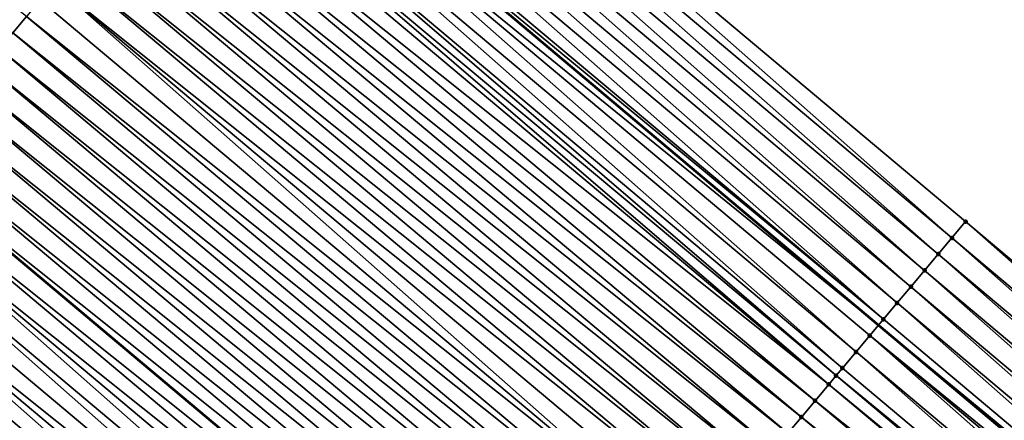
# Model space of a CAD drawing. Header units: feet. Extents: x 2007189 to 2022806, y 818621 to 837694.
# Tile 351 of 680: x 2015688 to 2015711, y 820031 to 820041. Entities that reach past the tile are written whole.
import ezdxf

# ---------------------------------------------------------------- set-up
doc = ezdxf.new("R2010")
doc.units = ezdxf.units.FT
doc.header["$MEASUREMENT"] = 0
for name, color, linetype, lineweight in [('EP_Travel Lane', 172, 'Continuous', 53), ('Road Shots', 141, 'Continuous', 100), ('Road X-Section', 40, 'Continuous', 13), ('STRIPING', 60, 'Continuous', 53)]:
    doc.layers.add(name, color=color, linetype=linetype, lineweight=lineweight)
doc.layers.add('I-77-MM17-21_SB-Surface-Border', color=7, linetype='Continuous')
doc.layers.add('I-77-MM17-21_SB-Surface-TIN', color=7, linetype='Continuous')

msp = doc.modelspace()

# ---------------------------------------------------------------- linework, layer by layer
at = {"layer": 'EP_Travel Lane'}
msp.add_polyline3d([(2015616.741094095, 820110.8309482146, 255.9642285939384), (2015632.038367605, 820097.9493019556, 256.2039738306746), (2015647.323448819, 820085.0801793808, 256.4357405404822), (2015662.625467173, 820072.2042372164, 256.6787347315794), (2015677.927200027, 820059.3285352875, 256.955127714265), (2015693.229016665, 820046.4527628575, 257.2217161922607), (2015708.530959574, 820033.5768841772, 257.4735372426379), (2015723.832899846, 820020.7010077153, 257.7256667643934), (2015739.134900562, 820007.8250803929, 257.9707285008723), (2015754.437269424, 819994.9488432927, 258.1727230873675), (2015769.739426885, 819982.0727840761, 258.3994499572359), (2015785.041418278, 819969.1968645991, 258.6456022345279), (2015800.343797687, 819956.3280257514, 258.8786010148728), (2015815.66086029, 819943.4708387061, 259.1643164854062)], dxfattribs=at)
at = {"layer": 'I-77-MM17-21_SB-Surface-Border', "color": 3, "linetype": 'Continuous', "lineweight": -3}
msp.add_polyline3d([(2015618.094874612, 820112.4372928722, 255.884433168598), (2015632.747671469, 820098.7910225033, 256.1675215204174), (2015648.677806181, 820086.6915968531, 256.3757903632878), (2015664.313272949, 820074.2118251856, 256.5713757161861), (2015679.626488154, 820061.3497516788, 256.8453437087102), (2015695.261391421, 820048.8704533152, 257.1067912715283), (2015710.57488318, 820036.0081475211, 257.3484328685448), (2015725.888384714, 820023.1458335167, 257.5889319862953), (2015741.523438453, 820010.666408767, 257.8327977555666), (2015756.515478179, 819997.4211295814, 258.0593628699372), (2015771.507195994, 819984.1761207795, 258.3235594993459), (2015786.820838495, 819971.3136883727, 258.5475850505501), (2015801.80948432, 819958.0731653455, 258.8288225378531), (2015816.483349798, 819944.4502775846, 259.1431098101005)], dxfattribs=at)
at = {"layer": 'I-77-MM17-21_SB-Surface-TIN', "color": 128, "linetype": 'Continuous', "lineweight": -3}
for points in [[(2015688.185727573, 820040.4481625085, 257.2099013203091), (2015688.507292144, 820040.8310413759, 257.2118197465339), (2015672.872242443, 820053.3104627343, 256.9674857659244)], [(2015710.253151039, 820035.625409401, 257.3661000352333), (2015695.261391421, 820048.8704533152, 257.1067912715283), (2015694.939634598, 820048.4877359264, 257.1273432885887)], [(2015710.253151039, 820035.625409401, 257.3661000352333), (2015710.57488318, 820036.0081475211, 257.3484328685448), (2015695.261391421, 820048.8704533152, 257.1067912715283)], [(2015709.9314248, 820035.2426663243, 257.3830774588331), (2015694.939634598, 820048.4877359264, 257.1273432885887), (2015694.617894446, 820048.1050045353, 257.1459468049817)], [(2015709.9314248, 820035.2426663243, 257.3830774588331), (2015710.253151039, 820035.625409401, 257.3661000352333), (2015694.939634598, 820048.4877359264, 257.1273432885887)], [(2015709.609722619, 820034.8599030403, 257.3972429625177), (2015694.617894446, 820048.1050045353, 257.1459468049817), (2015694.296187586, 820047.722245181, 257.1606591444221)], [(2015709.609722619, 820034.8599030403, 257.3972429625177), (2015709.9314248, 820035.2426663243, 257.3830774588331), (2015694.617894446, 820048.1050045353, 257.1459468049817)], [(2015709.28795003, 820034.4771988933, 257.41963763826), (2015694.296187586, 820047.722245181, 257.1606591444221), (2015693.97441451, 820047.3395414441, 257.1831108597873)], [(2015709.28795003, 820034.4771988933, 257.41963763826), (2015709.609722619, 820034.8599030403, 257.3972429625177), (2015694.296187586, 820047.722245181, 257.1606591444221)], [(2015708.966097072, 820034.0945622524, 257.45142606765), (2015693.97441451, 820047.3395414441, 257.1831108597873), (2015693.652605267, 820046.9568680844, 257.2097897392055)], [(2015708.966097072, 820034.0945622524, 257.45142606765), (2015709.28795003, 820034.4771988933, 257.41963763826), (2015693.97441451, 820047.3395414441, 257.1831108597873)], [(2015708.644361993, 820033.7118265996, 257.4694365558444), (2015693.652605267, 820046.9568680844, 257.2097897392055), (2015693.330916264, 820046.5740937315, 257.2224149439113)], [(2015708.644361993, 820033.7118265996, 257.4694365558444), (2015708.966097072, 820034.0945622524, 257.45142606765), (2015693.652605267, 820046.9568680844, 257.2097897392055)], [(2015693.009354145, 820046.1912128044, 257.2202099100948), (2015708.530959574, 820033.5768841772, 257.4735372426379), (2015693.229016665, 820046.4527628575, 257.2217161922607)], [(2015708.644361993, 820033.7118265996, 257.4694365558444), (2015693.330916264, 820046.5740937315, 257.2224149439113), (2015693.229016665, 820046.4527628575, 257.2217161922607)], [(2015708.644361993, 820033.7118265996, 257.4694365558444), (2015693.229016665, 820046.4527628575, 257.2217161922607), (2015708.530959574, 820033.5768841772, 257.4735372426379)], [(2015708.001073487, 820032.9462027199, 257.4842262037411), (2015693.009354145, 820046.1912128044, 257.2202099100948), (2015692.687748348, 820045.808368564, 257.2231099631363)], [(2015708.322681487, 820033.3290451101, 257.4810686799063), (2015708.530959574, 820033.5768841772, 257.4735372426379), (2015693.009354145, 820046.1912128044, 257.2202099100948)], [(2015708.001073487, 820032.9462027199, 257.4842262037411), (2015708.322681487, 820033.3290451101, 257.4810686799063), (2015693.009354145, 820046.1912128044, 257.2202099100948)], [(2015707.679472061, 820032.5633548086, 257.4866154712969), (2015692.687748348, 820045.808368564, 257.2231099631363), (2015692.366112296, 820045.4255497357, 257.2295462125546)], [(2015707.679472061, 820032.5633548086, 257.4866154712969), (2015708.001073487, 820032.9462027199, 257.4842262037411), (2015692.687748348, 820045.808368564, 257.2231099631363)], [(2015707.531610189, 820032.3873166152, 257.4867250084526), (2015692.366112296, 820045.4255497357, 257.2295462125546), (2015692.191669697, 820045.2178798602, 257.2304943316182)], [(2015707.531610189, 820032.3873166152, 257.4867250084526), (2015707.679472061, 820032.5633548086, 257.4866154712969), (2015692.366112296, 820045.4255497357, 257.2295462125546)], [(2015707.357895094, 820032.1804863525, 257.4861457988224), (2015692.044527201, 820045.0426881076, 257.2300267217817), (2015691.722973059, 820044.65980048, 257.2268892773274)], [(2015707.357895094, 820032.1804863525, 257.4861457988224), (2015692.191669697, 820045.2178798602, 257.2304943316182), (2015692.044527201, 820045.0426881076, 257.2300267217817)], [(2015707.357895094, 820032.1804863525, 257.4861457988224), (2015707.531610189, 820032.3873166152, 257.4867250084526), (2015692.191669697, 820045.2178798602, 257.2304943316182)], [(2015707.036332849, 820031.7976055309, 257.4839554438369), (2015691.722973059, 820044.65980048, 257.2268892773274), (2015691.401437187, 820044.2768975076, 257.2216165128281)], [(2015707.036332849, 820031.7976055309, 257.4839554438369), (2015707.357895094, 820032.1804863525, 257.4861457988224), (2015691.722973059, 820044.65980048, 257.2268892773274)], [(2015706.714774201, 820031.414721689, 257.4813447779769), (2015691.401437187, 820044.2768975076, 257.2216165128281), (2015691.079880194, 820043.8940122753, 257.2188123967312)], [(2015706.714774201, 820031.414721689, 257.4813447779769), (2015707.036332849, 820031.7976055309, 257.4839554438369), (2015691.401437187, 820044.2768975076, 257.2216165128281)], [(2015706.393214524, 820031.0318387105, 257.4788542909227), (2015691.079880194, 820043.8940122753, 257.2188123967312), (2015690.758303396, 820043.5111436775, 257.2183230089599)], [(2015706.393214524, 820031.0318387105, 257.4788542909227), (2015706.714774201, 820031.414721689, 257.4813447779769), (2015691.079880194, 820043.8940122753, 257.2188123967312)], [(2015706.071649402, 820030.6489603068, 257.4770003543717), (2015690.758303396, 820043.5111436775, 257.2183230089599), (2015690.436722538, 820043.1282784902, 257.2183082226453)], [(2015706.071649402, 820030.6489603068, 257.4770003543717), (2015706.393214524, 820031.0318387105, 257.4788542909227), (2015690.758303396, 820043.5111436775, 257.2183230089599)], [(2015705.750098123, 820030.2660702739, 257.4735282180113), (2015690.436722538, 820043.1282784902, 257.2183082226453), (2015690.115140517, 820042.7454142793, 257.2184293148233)], [(2015705.750098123, 820030.2660702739, 257.4735282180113), (2015706.071649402, 820030.6489603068, 257.4770003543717), (2015690.436722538, 820043.1282784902, 257.2183082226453)], [(2015705.428536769, 820029.8831887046, 257.4712337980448), (2015690.115140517, 820042.7454142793, 257.2184293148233), (2015689.793565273, 820042.362544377, 257.2177584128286)], [(2015705.428536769, 820029.8831887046, 257.4712337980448), (2015705.750098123, 820030.2660702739, 257.4735282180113), (2015690.115140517, 820042.7454142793, 257.2184293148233)], [(2015705.106976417, 820029.5003062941, 257.4688223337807), (2015689.793565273, 820042.362544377, 257.2177584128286), (2015689.472027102, 820041.979643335, 257.2127542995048)], [(2015705.106976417, 820029.5003062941, 257.4688223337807), (2015705.428536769, 820029.8831887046, 257.4712337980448), (2015689.793565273, 820042.362544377, 257.2177584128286)], [(2015704.785435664, 820029.1174074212, 257.4641200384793), (2015689.472027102, 820041.979643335, 257.2127542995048), (2015689.150453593, 820041.5967719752, 257.2118805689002)], [(2015704.785435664, 820029.1174074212, 257.4641200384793), (2015705.106976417, 820029.5003062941, 257.4688223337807), (2015689.472027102, 820041.979643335, 257.2127542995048)], [(2015704.142305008, 820028.3516509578, 257.4604601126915), (2015689.150453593, 820041.5967719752, 257.2118805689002), (2015688.828863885, 820041.2139142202, 257.21290003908)], [(2015704.142305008, 820028.3516509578, 257.4604601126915), (2015704.463882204, 820028.7345192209, 257.4609029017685), (2015689.150453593, 820041.5967719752, 257.2118805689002)], [(2015704.463882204, 820028.7345192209, 257.4609029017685), (2015704.785435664, 820029.1174074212, 257.4641200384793), (2015689.150453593, 820041.5967719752, 257.2118805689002)], [(2015704.142305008, 820028.3516509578, 257.4604601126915), (2015688.828863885, 820041.2139142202, 257.21290003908), (2015688.507292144, 820040.8310413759, 257.2118197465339)], [(2015703.820733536, 820027.9687778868, 257.4593482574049), (2015688.507292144, 820040.8310413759, 257.2118197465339), (2015688.185727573, 820040.4481625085, 257.2099013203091)], [(2015703.820733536, 820027.9687778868, 257.4593482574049), (2015704.142305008, 820028.3516509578, 257.4604601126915), (2015688.507292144, 820040.8310413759, 257.2118197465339)], [(2015703.499179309, 820027.5858903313, 257.4562208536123), (2015688.185727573, 820040.4481625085, 257.2099013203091), (2015687.864172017, 820040.0652760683, 257.2069290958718)], [(2015703.499179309, 820027.5858903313, 257.4562208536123), (2015703.820733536, 820027.9687778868, 257.4593482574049), (2015688.185727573, 820040.4481625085, 257.2099013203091)], [(2015703.177619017, 820027.20300787, 257.4538023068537), (2015687.864172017, 820040.0652760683, 257.2069290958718), (2015687.542610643, 820039.6823945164, 257.2046370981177)], [(2015703.177619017, 820027.20300787, 257.4538023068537), (2015703.499179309, 820027.5858903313, 257.4562208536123), (2015687.864172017, 820040.0652760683, 257.2069290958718)], [(2015702.856042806, 820026.8201387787, 257.4532442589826), (2015687.542610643, 820039.6823945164, 257.2046370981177), (2015687.22104968, 820039.299512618, 257.2022969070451)], [(2015702.856042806, 820026.8201387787, 257.4532442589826), (2015703.177619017, 820027.20300787, 257.4538023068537), (2015687.542610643, 820039.6823945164, 257.2046370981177)], [(2015702.534460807, 820026.4372745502, 257.4533629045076), (2015687.22104968, 820039.299512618, 257.2022969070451), (2015686.899477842, 820038.9166398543, 257.2012278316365)], [(2015702.534460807, 820026.4372745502, 257.4533629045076), (2015702.856042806, 820026.8201387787, 257.4532442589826), (2015687.22104968, 820039.299512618, 257.2022969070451)], [(2015702.212892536, 820026.0543987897, 257.4518768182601), (2015686.899477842, 820038.9166398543, 257.2012278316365), (2015686.577891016, 820038.5337796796, 257.2019105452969)], [(2015702.212892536, 820026.0543987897, 257.4518768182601), (2015702.534460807, 820026.4372745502, 257.4533629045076), (2015686.899477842, 820038.9166398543, 257.2012278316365)], [(2015701.891325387, 820025.6715220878, 257.4502597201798), (2015686.577891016, 820038.5337796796, 257.2019105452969), (2015686.256316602, 820038.1509090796, 257.2011425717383)], [(2015701.891325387, 820025.6715220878, 257.4502597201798), (2015702.212892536, 820026.0543987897, 257.4518768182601), (2015686.577891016, 820038.5337796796, 257.2019105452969)], [(2015701.569768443, 820025.2886368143, 257.4474498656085), (2015686.256316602, 820038.1509090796, 257.2011425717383), (2015685.934753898, 820037.7680286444, 257.1990059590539)], [(2015701.569768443, 820025.2886368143, 257.4474498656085), (2015701.891325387, 820025.6715220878, 257.4502597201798), (2015686.256316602, 820038.1509090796, 257.2011425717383)], [(2015701.248210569, 820024.9057523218, 257.4447486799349), (2015685.934753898, 820037.7680286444, 257.1990059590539), (2015685.613210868, 820037.3851314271, 257.1945549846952)], [(2015701.248210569, 820024.9057523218, 257.4447486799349), (2015701.569768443, 820025.2886368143, 257.4474498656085), (2015685.934753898, 820037.7680286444, 257.1990059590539)], [(2015685.291710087, 820037.0021992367, 257.1851955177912), (2015700.926726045, 820024.5228059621, 257.4334594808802), (2015685.613210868, 820037.3851314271, 257.1945549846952)], [(2015701.248210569, 820024.9057523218, 257.4447486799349), (2015685.613210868, 820037.3851314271, 257.1945549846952), (2015700.926726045, 820024.5228059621, 257.4334594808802)], [(2015700.605205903, 820024.1398900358, 257.4263630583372), (2015685.291710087, 820037.0021992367, 257.1851955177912), (2015684.970130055, 820036.6193333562, 257.1850842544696)], [(2015700.605205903, 820024.1398900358, 257.4263630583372), (2015700.926726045, 820024.5228059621, 257.4334594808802), (2015685.291710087, 820037.0021992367, 257.1851955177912)], [(2015699.962027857, 820023.3741733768, 257.4282420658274), (2015684.970130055, 820036.6193333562, 257.1850842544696), (2015684.64852017, 820036.2364925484, 257.1884619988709)], [(2015699.962027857, 820023.3741733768, 257.4282420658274), (2015700.283628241, 820023.7570221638, 257.425974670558), (2015684.970130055, 820036.6193333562, 257.1850842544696)], [(2015700.283628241, 820023.7570221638, 257.425974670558), (2015700.605205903, 820024.1398900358, 257.4263630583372), (2015684.970130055, 820036.6193333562, 257.1850842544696)], [(2015699.640449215, 820022.9913063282, 257.4279682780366), (2015684.64852017, 820036.2364925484, 257.1884619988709), (2015684.326933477, 820035.8536322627, 257.1891292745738)], [(2015699.640449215, 820022.9913063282, 257.4279682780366), (2015699.962027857, 820023.3741733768, 257.4282420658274), (2015684.64852017, 820036.2364925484, 257.1884619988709)], [(2015725.566631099, 820022.7631134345, 257.6091092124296), (2015710.57488318, 820036.0081475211, 257.3484328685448), (2015710.253151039, 820035.625409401, 257.3661000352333)], [(2015725.566631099, 820022.7631134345, 257.6091092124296), (2015725.888384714, 820023.1458335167, 257.5889319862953), (2015710.57488318, 820036.0081475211, 257.3484328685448)], [(2015699.640449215, 820022.9913063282, 257.4279682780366), (2015684.326933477, 820035.8536322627, 257.1891292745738), (2015684.005349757, 820035.4707694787, 257.1894489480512)], [(2015725.244922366, 820022.3803556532, 257.6240404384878), (2015710.253151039, 820035.625409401, 257.3661000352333), (2015709.9314248, 820035.2426663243, 257.3830774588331)], [(2015725.244922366, 820022.3803556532, 257.6240404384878), (2015725.566631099, 820022.7631134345, 257.6091092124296), (2015710.253151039, 820035.625409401, 257.3661000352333)], [(2015698.997311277, 820022.2255559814, 257.4251594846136), (2015684.005349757, 820035.4707694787, 257.1894489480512), (2015683.683759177, 820035.0879124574, 257.190570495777)], [(2015698.997311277, 820022.2255559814, 257.4251594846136), (2015699.318884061, 820022.60842795, 257.4261179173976), (2015684.005349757, 820035.4707694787, 257.1894489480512)], [(2015699.318884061, 820022.60842795, 257.4261179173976), (2015699.640449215, 820022.9913063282, 257.4279682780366), (2015684.005349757, 820035.4707694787, 257.1894489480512)], [(2015698.675739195, 820021.842683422, 257.4241188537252), (2015683.683759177, 820035.0879124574, 257.190570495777), (2015683.362162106, 820034.7050608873, 257.1924505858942)], [(2015698.675739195, 820021.842683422, 257.4241188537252), (2015698.997311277, 820022.2255559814, 257.4251594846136), (2015683.683759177, 820035.0879124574, 257.190570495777)], [(2015724.923166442, 820021.9976375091, 257.6444873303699), (2015709.9314248, 820035.2426663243, 257.3830774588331), (2015709.609722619, 820034.8599030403, 257.3972429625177)], [(2015724.923166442, 820021.9976375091, 257.6444873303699), (2015725.244922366, 820022.3803556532, 257.6240404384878), (2015709.9314248, 820035.2426663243, 257.3830774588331)], [(2015724.601401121, 820021.614927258, 257.6660325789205), (2015709.609722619, 820034.8599030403, 257.3972429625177), (2015709.28795003, 820034.4771988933, 257.41963763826)], [(2015724.601401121, 820021.614927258, 257.6660325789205), (2015724.923166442, 820021.9976375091, 257.6444873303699), (2015709.609722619, 820034.8599030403, 257.3972429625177)], [(2015698.354151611, 820021.4598238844, 257.4248902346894), (2015683.362162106, 820034.7050608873, 257.1924505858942), (2015683.040569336, 820034.3222057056, 257.1938281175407)], [(2015698.354151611, 820021.4598238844, 257.4248902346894), (2015698.675739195, 820021.842683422, 257.4241188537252), (2015683.362162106, 820034.7050608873, 257.1924505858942)], [(2015724.279530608, 820021.232305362, 257.699872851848), (2015709.28795003, 820034.4771988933, 257.41963763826), (2015708.966097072, 820034.0945622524, 257.45142606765)], [(2015724.279530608, 820021.232305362, 257.699872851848), (2015724.601401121, 820021.614927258, 257.6660325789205), (2015709.28795003, 820034.4771988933, 257.41963763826)], [(2015698.354151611, 820021.4598238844, 257.4248902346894), (2015683.040569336, 820034.3222057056, 257.1938281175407), (2015682.718990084, 820033.9393391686, 257.1936255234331)], [(2015697.71099787, 820020.6940868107, 257.4239284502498), (2015682.718990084, 820033.9393391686, 257.1936255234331), (2015682.397399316, 820033.5564823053, 257.1947690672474)], [(2015697.71099787, 820020.6940868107, 257.4239284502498), (2015698.032574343, 820021.076955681, 257.4244557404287), (2015682.718990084, 820033.9393391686, 257.1936255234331)], [(2015698.032574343, 820021.076955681, 257.4244557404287), (2015698.354151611, 820021.4598238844, 257.4248902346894), (2015682.718990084, 820033.9393391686, 257.1936255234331)], [(2015723.95778847, 820020.8495756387, 257.7187084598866), (2015708.966097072, 820034.0945622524, 257.45142606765), (2015708.644361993, 820033.7118265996, 257.4694365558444)], [(2015723.95778847, 820020.8495756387, 257.7187084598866), (2015724.279530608, 820021.232305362, 257.699872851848), (2015708.966097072, 820034.0945622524, 257.45142606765)], [(2015723.95778847, 820020.8495756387, 257.7187084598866), (2015708.644361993, 820033.7118265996, 257.4694365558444), (2015708.530959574, 820033.5768841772, 257.4735372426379)], [(2015697.38941929, 820020.3112197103, 257.4236474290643), (2015682.397399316, 820033.5564823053, 257.1947690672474), (2015682.075803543, 820033.1736296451, 257.1964974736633)], [(2015697.38941929, 820020.3112197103, 257.4236474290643), (2015697.71099787, 820020.6940868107, 257.4239284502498), (2015682.397399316, 820033.5564823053, 257.1947690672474)], [(2015708.322681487, 820033.3290451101, 257.4810686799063), (2015723.832899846, 820020.7010077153, 257.7256667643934), (2015708.530959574, 820033.5768841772, 257.4735372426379)], [(2015723.95778847, 820020.8495756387, 257.7187084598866), (2015708.530959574, 820033.5768841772, 257.4735372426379), (2015723.832899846, 820020.7010077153, 257.7256667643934)], [(2015723.314450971, 820020.0839929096, 257.7392244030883), (2015708.322681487, 820033.3290451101, 257.4810686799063), (2015708.001073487, 820032.9462027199, 257.4842262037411)], [(2015723.636054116, 820020.4668393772, 257.7366342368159), (2015723.832899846, 820020.7010077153, 257.7256667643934), (2015708.322681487, 820033.3290451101, 257.4810686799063)], [(2015723.314450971, 820020.0839929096, 257.7392244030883), (2015723.636054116, 820020.4668393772, 257.7366342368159), (2015708.322681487, 820033.3290451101, 257.4810686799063)], [(2015697.38941929, 820020.3112197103, 257.4236474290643), (2015682.075803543, 820033.1736296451, 257.1964974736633), (2015681.754216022, 820032.7907700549, 257.1972615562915)], [(2015696.746259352, 820019.5454878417, 257.4234099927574), (2015681.754216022, 820032.7907700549, 257.1972615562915), (2015681.4326297, 820032.4079094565, 257.1978853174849)], [(2015696.746259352, 820019.5454878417, 257.4234099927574), (2015697.067845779, 820019.9283483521, 257.4227739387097), (2015681.754216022, 820032.7907700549, 257.1972615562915)], [(2015697.067845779, 820019.9283483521, 257.4227739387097), (2015697.38941929, 820020.3112197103, 257.4236474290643), (2015681.754216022, 820032.7907700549, 257.1972615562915)], [(2015722.992830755, 820019.70116078, 257.7438097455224), (2015708.001073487, 820032.9462027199, 257.4842262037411), (2015707.679472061, 820032.5633548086, 257.4866154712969)], [(2015722.992830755, 820019.70116078, 257.7438097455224), (2015723.314450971, 820020.0839929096, 257.7392244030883), (2015708.001073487, 820032.9462027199, 257.4842262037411)], [(2015722.992830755, 820019.70116078, 257.7438097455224), (2015707.679472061, 820032.5633548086, 257.4866154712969), (2015707.531610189, 820032.3873166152, 257.4867250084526)], [(2015696.746259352, 820019.5454878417, 257.4234099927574), (2015681.4326297, 820032.4079094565, 257.1978853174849), (2015681.111054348, 820032.0250396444, 257.1972269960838)], [(2015722.806949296, 820019.4798713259, 257.7447117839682), (2015707.531610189, 820032.3873166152, 257.4867250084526), (2015707.357895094, 820032.1804863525, 257.4861457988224)], [(2015722.806949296, 820019.4798713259, 257.7447117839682), (2015722.992830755, 820019.70116078, 257.7438097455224), (2015707.531610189, 820032.3873166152, 257.4867250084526)], [(2015722.671244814, 820019.3182998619, 257.7443890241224), (2015707.357895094, 820032.1804863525, 257.4861457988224), (2015707.036332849, 820031.7976055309, 257.4839554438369)], [(2015722.671244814, 820019.3182998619, 257.7443890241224), (2015722.806949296, 820019.4798713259, 257.7447117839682), (2015707.357895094, 820032.1804863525, 257.4861457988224)], [(2015696.424697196, 820019.1626069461, 257.4212093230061), (2015681.111054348, 820032.0250396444, 257.1972269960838), (2015680.789472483, 820031.6421753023, 257.1973298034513)], [(2015696.424697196, 820019.1626069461, 257.4212093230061), (2015696.746259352, 820019.5454878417, 257.4234099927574), (2015681.111054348, 820032.0250396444, 257.1972269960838)], [(2015696.10312447, 820018.7797349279, 257.4202439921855), (2015680.789472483, 820031.6421753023, 257.1973298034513), (2015680.467894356, 820031.2593078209, 257.1969957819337)], [(2015696.10312447, 820018.7797349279, 257.4202439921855), (2015696.424697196, 820019.1626069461, 257.4212093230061), (2015680.789472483, 820031.6421753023, 257.1973298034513)], [(2015722.349683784, 820018.9354180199, 257.7420566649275), (2015707.036332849, 820031.7976055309, 257.4839554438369), (2015706.714774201, 820031.414721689, 257.4813447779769)], [(2015722.349683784, 820018.9354180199, 257.7420566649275), (2015722.671244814, 820019.3182998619, 257.7443890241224), (2015707.036332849, 820031.7976055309, 257.4839554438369)], [(2015722.028131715, 820018.5525286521, 257.738677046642), (2015706.714774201, 820031.414721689, 257.4813447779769), (2015706.393214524, 820031.0318387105, 257.4788542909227)], [(2015722.028131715, 820018.5525286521, 257.738677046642), (2015722.349683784, 820018.9354180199, 257.7420566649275), (2015706.714774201, 820031.414721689, 257.4813447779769)]]:
    msp.add_3dface(points, dxfattribs=at)
at = {"layer": 'Road Shots', "lineweight": 100}
for p in [(2015710.57488318, 820036.0081475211, 257.3484328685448), (2015710.253151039, 820035.625409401, 257.3661000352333), (2015709.9314248, 820035.2426663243, 257.3830774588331), (2015709.609722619, 820034.8599030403, 257.3972429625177), (2015709.28795003, 820034.4771988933, 257.41963763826), (2015708.966097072, 820034.0945622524, 257.45142606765), (2015708.644361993, 820033.7118265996, 257.4694365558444), (2015708.322681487, 820033.3290451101, 257.4810686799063), (2015708.001073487, 820032.9462027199, 257.4842262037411), (2015707.679472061, 820032.5633548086, 257.4866154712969), (2015707.531610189, 820032.3873166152, 257.4867250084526), (2015707.357895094, 820032.1804863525, 257.4861457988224), (2015707.036332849, 820031.7976055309, 257.4839554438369), (2015706.714774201, 820031.414721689, 257.4813447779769)]:
    msp.add_point(p, dxfattribs=at)
at = {"layer": 'Road X-Section', "extrusion": (0.7656823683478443, -0.6431218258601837, 0.01117264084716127), "elevation": 1015993.867311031, "flags": 128}
msp.add_lwpolyline([(1924354.688502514, -11094.92029054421), (1924354.188502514, -11094.8997372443), (1924353.688502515, -11094.88113256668), (1924353.188502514, -11094.8664193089), (1924352.688502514, -11094.8439661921), (1924352.188502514, -11094.81728564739), (1924351.688502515, -11094.80465965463), (1924351.188502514, -11094.80686482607), (1924350.688502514, -11094.80396459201), (1924350.188502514, -11094.79752794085), (1924349.917288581, -11094.7965797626), (1924349.688502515, -11094.79704740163), (1924349.188502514, -11094.80018504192), (1924348.688502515, -11094.80545813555), (1924348.188502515, -11094.80826242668), (1924347.688502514, -11094.80875184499), (1924347.188502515, -11094.80876663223), (1924346.688502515, -11094.80864553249), (1924346.188502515, -11094.80931647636), (1924345.688502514, -11094.81432090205), (1924345.188502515, -11094.81519468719), (1924344.688502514, -11094.81417515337), (1924344.188502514, -11094.81525551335), (1924343.688502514, -11094.81717405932), (1924343.188502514, -11094.82014646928), (1924342.688502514, -11094.8224386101), (1924342.188502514, -11094.82477894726), (1924341.688502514, -11094.8258480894), (1924341.188502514, -11094.82516533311), (1924340.688502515, -11094.82593335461), (1924340.188502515, -11094.82807010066), (1924339.688502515, -11094.83252134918), (1924339.188502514, -11094.84188140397), (1924338.688502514, -11094.84199267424), (1924338.188502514, -11094.838614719), (1924337.688502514, -11094.83794740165), (1924337.188502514, -11094.83762770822), (1924336.688502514, -11094.83650609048), (1924336.188502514, -11094.83462588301), (1924335.688502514, -11094.83324826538), (1924335.188502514, -11094.83345087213), (1924334.688502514, -11094.83230725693), (1924334.188502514, -11094.83057874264), (1924333.688502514, -11094.82981461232), (1924333.188502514, -11094.82919081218), (1924332.688502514, -11094.82984917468), (1924332.188502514, -11094.82974636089), (1924331.688502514, -11094.83008040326), (1924331.188502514, -11094.83081731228), (1924330.688502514, -11094.83208420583), (1924330.188502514, -11094.83339415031), (1924329.688502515, -11094.83359326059), (1924329.188502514, -11094.83425490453), (1924328.688502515, -11094.83504135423), (1924328.365764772, -11094.83564051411), (1924328.188502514, -11094.83640436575), (1924327.688502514, -11094.84195705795), (1924327.188502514, -11094.84808326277), (1924326.688502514, -11094.85345464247), (1924326.655002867, -11094.85447774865), (1924326.188502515, -11094.8734383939), (1924325.688502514, -11094.89748996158), (1924325.188502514, -11094.92153996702), (1924324.688502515, -11094.94494147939), (1924324.188502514, -11094.96821337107), (1924323.688502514, -11094.99048910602), (1924323.188502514, -11095.01063338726), (1924322.688502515, -11095.03041225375), (1924322.352526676, -11095.04390129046)], dxfattribs=at)
at = {"layer": 'Road X-Section', "extrusion": (0.7656823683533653, -0.6431218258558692, 0.0111726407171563), "elevation": 1016013.867325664, "flags": 128}
msp.add_lwpolyline([(1924354.688495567, -11094.90196868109), (1924354.188495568, -11094.88430041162), (1924353.688495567, -11094.8673219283), (1924353.188495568, -11094.8531555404), (1924352.688495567, -11094.83075946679), (1924352.188495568, -11094.79896905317), (1924351.688495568, -11094.78095744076), (1924351.188495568, -11094.76932459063), (1924350.688495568, -11094.7661668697), (1924350.188495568, -11094.76377745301), (1924349.95859868, -11094.76366790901), (1924349.688495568, -11094.7642471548), (1924349.188495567, -11094.7664376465), (1924348.688495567, -11094.76904847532), (1924348.188495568, -11094.77153911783), (1924347.688495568, -11094.77339317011), (1924347.188495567, -11094.7768655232), (1924346.688495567, -11094.77916008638), (1924346.188495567, -11094.78157170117), (1924345.688495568, -11094.78627428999), (1924345.188495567, -11094.78949162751), (1924344.688495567, -11094.78993444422), (1924344.188495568, -11094.79104636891), (1924343.688495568, -11094.79417396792), (1924343.188495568, -11094.79659266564), (1924342.688495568, -11094.79715074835), (1924342.188495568, -11094.79703209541), (1924341.688495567, -11094.79851827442), (1924341.188495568, -11094.80013547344), (1924340.688495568, -11094.80294550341), (1924340.188495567, -11094.80564685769), (1924339.688495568, -11094.81693675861), (1924339.188495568, -11094.82403362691), (1924338.688495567, -11094.82442203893), (1924338.188495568, -11094.82215450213), (1924337.688495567, -11094.82242830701), (1924337.188495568, -11094.82427878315), (1924336.688495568, -11094.82523727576), (1924336.188495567, -11094.8262779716), (1924335.688495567, -11094.82550654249), (1924335.188495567, -11094.82594106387), (1924334.688495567, -11094.82646838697), (1924334.188495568, -11094.82674942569), (1924333.688495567, -11094.82762297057), (1924333.188495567, -11094.82698687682), (1924332.688495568, -11094.82918768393), (1924332.188495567, -11094.83015307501), (1924331.688495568, -11094.83142101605), (1924331.188495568, -11094.83419426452), (1924330.688495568, -11094.8368555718), (1924330.188495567, -11094.83944125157), (1924329.688495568, -11094.84174328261), (1924329.188495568, -11094.84278351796), (1924328.801932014, -11094.84294012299), (1924328.688495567, -11094.84354635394), (1924328.188495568, -11094.84621967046), (1924327.688495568, -11094.85181861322), (1924327.188495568, -11094.86244108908), (1924326.688495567, -11094.86385148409), (1924326.234789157, -11094.87786362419), (1924326.188495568, -11094.87964695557), (1924325.688495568, -11094.90320934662), (1924325.188495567, -11094.92810955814), (1924324.688495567, -11094.94784120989), (1924324.188495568, -11094.96831517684), (1924323.688495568, -11094.99081563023), (1924323.188495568, -11095.01061466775), (1924322.688495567, -11095.02810667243), (1924322.188495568, -11095.04800917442)], dxfattribs=at)
at = {"layer": 'STRIPING'}
msp.add_polyline3d([(2015624.37286791, 820088.8480514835, 256.3092863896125), (2015639.672210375, 820075.9724899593, 256.531018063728), (2015654.985924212, 820063.1099976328, 256.746702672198), (2015670.299633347, 820050.2475092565, 256.9629376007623), (2015685.613210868, 820037.3851314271, 257.1945549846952), (2015700.926726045, 820024.5228059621, 257.4334594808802), (2015716.240163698, 820011.660545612, 257.6814249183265), (2015731.553795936, 819998.798121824, 257.9066475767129), (2015746.86750359, 819985.935634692, 258.1230548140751), (2015762.181316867, 819973.0730588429, 258.3271174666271), (2015777.494960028, 819960.2106258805, 258.5510634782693), (2015792.809246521, 819947.3495593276, 258.7559124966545), (2015808.12655468, 819934.4921661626, 259.0159494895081), (2015823.4437235, 819921.6348899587, 259.2905596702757)], dxfattribs=at)

doc.saveas('drawing.dxf')
